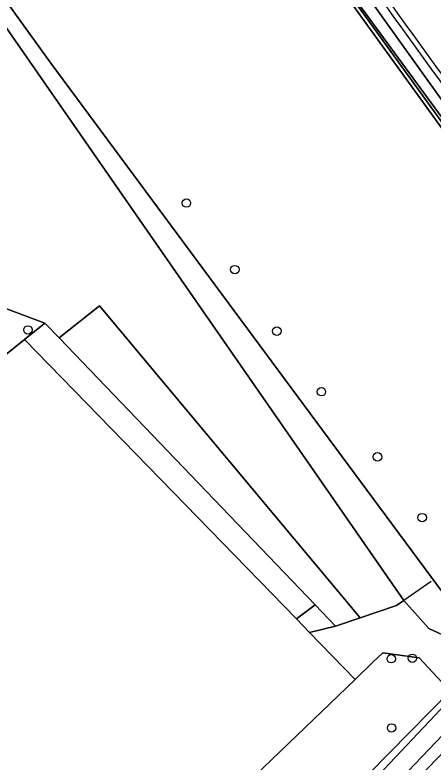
# Model space of a CAD drawing. Extents: x 164494 to 166241, y 382475 to 384495.
# Drawn here: x 164815.9 to 164864.1, y 383333.2 to 383419.5 of the extents above; entities that cross this region are included whole.
import ezdxf

# ---------------------------------------------------------------- set-up
doc = ezdxf.new("R2010")
doc.units = 0
for name, color, linetype in [('IMGEO_Berm_halfverhard', 7, 'Continuous'), ('IMGEO_Boom', 7, 'Continuous'), ('IMGEO_Bouwland', 7, 'Continuous'), ('IMGEO_Erf', 7, 'Continuous'), ('IMGEO_Grasland_overig', 7, 'Continuous'), ('IMGEO_Groenvoorziening', 7, 'Continuous'), ('IMGEO_Haag', 7, 'Continuous'), ('IMGEO_Hek', 7, 'Continuous'), ('IMGEO_Loofbos', 7, 'Continuous'), ('IMGEO_Oever', 7, 'Continuous'), ('IMGEO_Rijbaan_lokaal_gesloten', 7, 'Continuous'), ('IMGEO_Waterloop', 7, 'Continuous')]:
    doc.layers.add(name, color=color, linetype=linetype)

msp = doc.modelspace()

# ---------------------------------------------------------------- linework, layer by layer
at = {"layer": 'IMGEO_Berm_halfverhard'}
for centre, radius, start, end in [((165413.22, 383812.709), 679.214, 212.469189, 216.540029), ((165414.739, 383813.768), 680.465, 212.479032, 216.535564)]:
    msp.add_arc(centre, radius, start, end, dxfattribs=at)
at = {"layer": 'IMGEO_Boom'}
for centre in [(164835.669, 383397.749), (164841.251, 383390.068), (164817.382, 383383.106), (164846.108, 383382.97), (164851.245, 383375.975), (164857.716, 383368.459), (164862.865, 383361.45), (164859.307, 383345.167), (164861.734, 383345.214), (164859.341, 383337.17)]:
    msp.add_circle(centre, 0.489, dxfattribs=at)
at = {"layer": 'IMGEO_Bouwland'}
msp.add_lwpolyline([(164816.988, 383382.011), (164793.464, 383363.036), (164790.013, 383366.855), (164811.691, 383384.65), (164777.981, 383396.056), (164773.925, 383395.609), (164765.591, 383393.079), (164759.822, 383389.843), (164789.339, 383353.025), (164823.351, 383312.206), (164855.14, 383342.785), (164849.874, 383348.199), (164848.36, 383349.756)], close=True, dxfattribs=at)
at = {"layer": 'IMGEO_Erf'}
msp.add_lwpolyline([(164785.335, 383462.011), (164820.036, 383413.911), (164867.478, 383349.751), (164886.943, 383377.76), (164871.034, 383398.226), (164846.57, 383432.139), (164840.127, 383441.874), (164838.209, 383445.412), (164832.004, 383456.853), (164825.553, 383468.751), (164821.992, 383475.908), (164820.222, 383475.231)], dxfattribs=at)
at = {"layer": 'IMGEO_Grasland_overig'}
msp.add_lwpolyline([(164887.778, 383374.96), (164868.899, 383347.969), (164867.735, 383349.418), (164867.604, 383349.581), (164867.478, 383349.751), (164820.036, 383413.911), (164785.335, 383462.011), (164783.794, 383461.004), (164814.936, 383417.889), (164860.759, 383351.899), (164863.628, 383348.657), (164866.29, 383347.427), (164868.504, 383346.799), (164869.542, 383346.844), (164871.261, 383348.045), (164877.053, 383355.622), (164887.005, 383369.619)], dxfattribs=at)
msp.add_lwpolyline([(164863.628, 383348.657), (164860.759, 383351.899), (164859.912, 383351.314), (164855.701, 383349.877), (164852.888, 383348.917), (164849.874, 383348.199), (164855.14, 383342.785), (164857.146, 383344.715), (164858.327, 383345.851), (164862.531, 383345.279), (164865.721, 383341.84), (164871.261, 383348.045), (164869.542, 383346.844), (164868.504, 383346.799), (164866.29, 383347.427)], close=True, dxfattribs=at)
at = {"layer": 'IMGEO_Groenvoorziening'}
for points in [[(164888.281, 383377.086), (164875.652, 383394.111), (164874.038, 383396.206), (164870.973, 383399.679), (164852.177, 383425.35), (164846.184, 383433.778), (164844.42, 383436.392), (164840.671, 383441.945), (164839.448, 383444.057), (164839.409, 383444.039), (164840.471, 383442.08), (164846.9, 383432.367), (164871.354, 383398.466), (164887.439, 383377.774), (164867.735, 383349.418), (164868.899, 383347.969), (164887.778, 383374.96)], [(164847.394, 383434.456), (164866.917, 383407.172), (164872.113, 383400.175), (164876.524, 383394.735), (164895.264, 383370.164)], [(164846.57, 383432.139), (164871.034, 383398.226), (164886.943, 383377.76), (164867.478, 383349.751), (164867.604, 383349.581), (164867.735, 383349.418), (164887.439, 383377.774), (164871.354, 383398.466), (164846.9, 383432.367)], [(164813.431, 383386.078), (164819.343, 383383.91), (164820.996, 383382.185), (164825.634, 383385.896), (164855.701, 383349.877), (164859.912, 383351.314), (164860.759, 383351.899), (164814.936, 383417.889)], [(164889.372, 383368.115), (164887.005, 383369.619), (164877.053, 383355.622), (164871.261, 383348.045), (164865.721, 383341.84), (164866.102, 383341.429), (164888.561, 383364.257), (164890.406, 383362.338), (164867.553, 383338.809), (164818.944, 383287.805), (164819.832, 383287.141), (164868.519, 383337.745), (164872.964, 383342.525), (164893.948, 383364.486)]]:
    msp.add_lwpolyline(points, dxfattribs=at)
for points in [[(164820.996, 383382.185), (164819.343, 383383.91), (164816.988, 383382.011), (164848.36, 383349.756), (164850.506, 383351.402)], [(164850.506, 383351.402), (164848.36, 383349.756), (164849.874, 383348.199), (164852.888, 383348.917)]]:
    msp.add_lwpolyline(points, close=True, dxfattribs=at)
msp.add_arc((165413.22, 383812.709), 679.214, 212.469189, 216.540029, dxfattribs=at)
at = {"layer": 'IMGEO_Haag'}
msp.add_lwpolyline([(164846.57, 383432.139), (164871.034, 383398.226), (164886.943, 383377.76), (164867.478, 383349.751), (164867.604, 383349.581), (164867.735, 383349.418), (164887.439, 383377.774), (164871.354, 383398.466), (164846.9, 383432.367)], dxfattribs=at)
msp.add_lwpolyline([(164820.996, 383382.185), (164819.343, 383383.91), (164816.988, 383382.011), (164848.36, 383349.756), (164850.506, 383351.402)], close=True, dxfattribs=at)
at = {"layer": 'IMGEO_Hek'}
for points in [[(164820.996, 383382.185), (164819.343, 383383.91), (164813.431, 383386.078), (164808.718, 383387.807)], [(164855.701, 383349.877), (164852.888, 383348.917), (164850.506, 383351.402), (164820.996, 383382.185)], [(164863.9, 383354.07), (164860.759, 383351.899)], [(164860.759, 383351.899), (164859.912, 383351.314), (164855.701, 383349.877)]]:
    msp.add_lwpolyline(points, dxfattribs=at)
at = {"layer": 'IMGEO_Loofbos'}
msp.add_lwpolyline([(164755.153, 383381.054), (164779.816, 383351.447), (164814.885, 383309.348), (164821.856, 383300.98), (164823.898, 383298.529), (164866.102, 383341.429), (164865.721, 383341.84), (164862.531, 383345.279), (164858.327, 383345.851), (164857.146, 383344.715), (164855.14, 383342.785), (164823.351, 383312.206), (164789.339, 383353.025), (164759.822, 383389.843), (164758.079, 383392.017)], dxfattribs=at)
for points in [[(164819.343, 383383.91), (164813.431, 383386.078), (164811.691, 383384.65), (164790.013, 383366.855), (164793.464, 383363.036), (164816.988, 383382.011)], [(164825.634, 383385.896), (164820.996, 383382.185), (164850.506, 383351.402), (164852.888, 383348.917), (164855.701, 383349.877)]]:
    msp.add_lwpolyline(points, close=True, dxfattribs=at)
at = {"layer": 'IMGEO_Oever'}
msp.add_lwpolyline([(164816.622, 383285.141), (164806.517, 383274.794), (164771.856, 383242.386), (164770.664, 383241.207), (164769.83, 383241.534), (164769.481, 383242.162), (164776.768, 383249.422), (164814.24, 383286.341), (164835.549, 383308.149), (164888.561, 383364.257), (164866.102, 383341.429), (164823.898, 383298.529), (164816.061, 383290.705), (164814.719, 383289.178), (164768.217, 383243.861), (164768.48, 383242.566), (164768.864, 383241.548), (164769.892, 383240.443), (164770.703, 383239.788), (164771.97, 383239.83), (164816.283, 383284.418)], close=True, dxfattribs=at)
at = {"layer": 'IMGEO_Rijbaan_lokaal_gesloten'}
msp.add_arc((165414.739, 383813.768), 680.465, 212.479032, 216.535564, dxfattribs=at)
at = {"layer": 'IMGEO_Waterloop'}
for points in [[(164872.113, 383400.175), (164866.917, 383407.172), (164847.394, 383434.456)], [(164852.177, 383425.35), (164870.973, 383399.679), (164874.038, 383396.206), (164875.652, 383394.111), (164888.281, 383377.086), (164889.179, 383375.876), (164894.078, 383369.272)]]:
    msp.add_lwpolyline(points, dxfattribs=at)
msp.add_lwpolyline([(164769.481, 383242.162), (164769.83, 383241.534), (164770.664, 383241.207), (164771.856, 383242.386), (164806.517, 383274.794), (164816.622, 383285.141), (164817.688, 383286.232), (164818.944, 383287.805), (164867.553, 383338.809), (164890.406, 383362.338), (164888.561, 383364.257), (164835.549, 383308.149), (164814.24, 383286.341), (164776.768, 383249.422)], close=True, dxfattribs=at)

doc.saveas('drawing.dxf')
